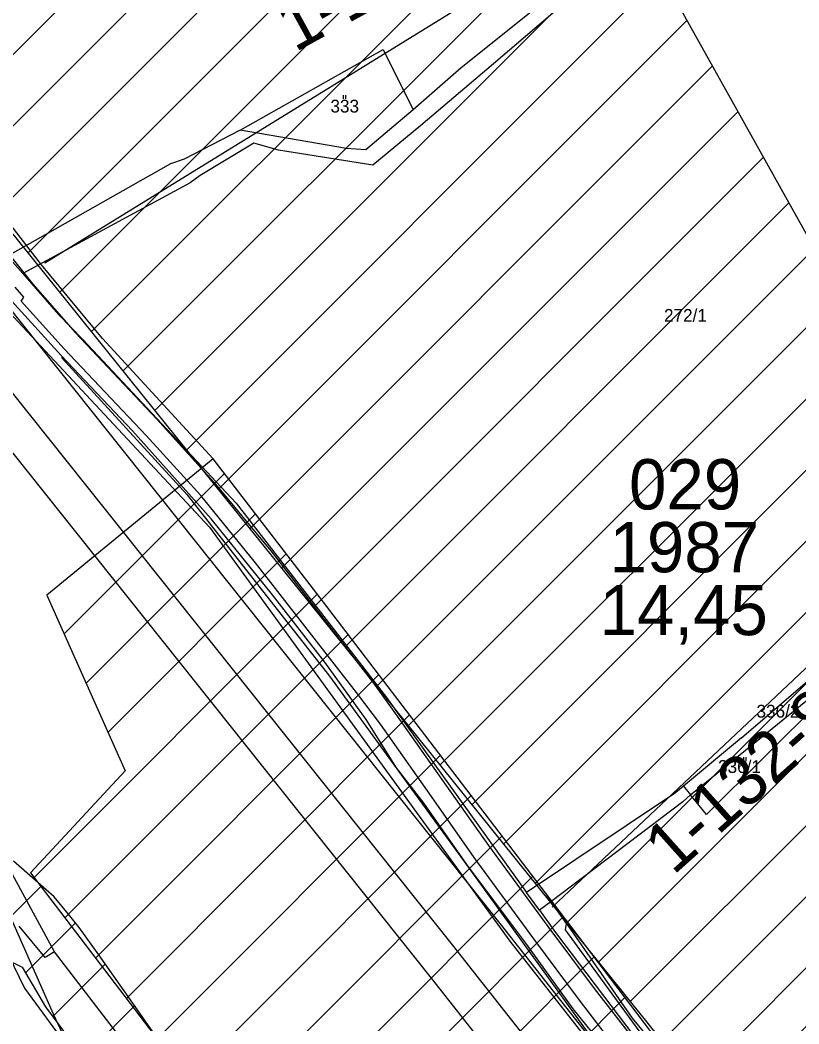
# Model space of a CAD drawing. Extents: x -564810 to -550519, y -1045831 to -1034011.
# Drawn here: x -554219.2 to -553909.3, y -1036120.6 to -1035721.3 of the extents above; entities that cross this region are included whole.
import ezdxf

# ---------------------------------------------------------------- set-up
doc = ezdxf.new("R2010")
doc.units = 0
for name, color, linetype in [('Interakční prvky', 7, 'Continuous'), ('KN stav', 7, 'Continuous'), ('Lesní porost', 7, 'Continuous'), ('Obvod KPU', 7, 'Continuous'), ('Odvodněné plochy', 7, 'Continuous'), ('Parcelní čísla', 7, 'Continuous'), ('Plynovod', 7, 'Continuous'), ('přeložka st silnice', 7, 'Continuous'), ('STG', 7, 'Continuous'), ('Vrstva 12', 7, 'Continuous'), ('Vrstva 13', 7, 'Continuous'), ('Vrstva 39', 7, 'Continuous'), ('Vrstva 4', 7, 'Continuous'), ('zamokř ploch', 7, 'Continuous')]:
    doc.layers.add(name, color=color, linetype=linetype)

msp = doc.modelspace()

# ---------------------------------------------------------------- linework, layer by layer
at = {"layer": 'Interakční prvky'}
msp.add_lwpolyline([(-554202.67, -1035855.44), (-554152.68, -1035910.11), (-554096.1, -1035982.22), (-554041.85, -1036056.89), (-553994.18, -1036122.81), (-553851.3, -1036287.35)], dxfattribs=at)
at = {"layer": 'KN stav'}
for p, q in [((-553999.45, -1035704.81), (-554043.67, -1035740.34)), ((-553997.01, -1035709.76), (-554030.82, -1035738.63)), ((-554131.6, -1035765.06), (-554074.77, -1035732.93)), ((-554074.77, -1035732.93), (-554062.78, -1035756.99)), ((-554030.82, -1035738.63), (-554059.75, -1035763.16)), ((-554043.67, -1035740.34), (-554062.78, -1035756.99)), ((-554062.78, -1035756.99), (-554081.57, -1035772.83)), ((-554059.75, -1035763.16), (-554078.8, -1035779.05)), ((-554131.6, -1035765.06), (-554153.96, -1035776.58)), ((-554089.27, -1035772.34), (-554131.6, -1035765.06)), ((-554126.14, -1035770.28), (-554147.53, -1035783.16)), ((-554116.36, -1035773.06), (-554126.14, -1035770.28)), ((-554078.8, -1035779.05), (-554116.36, -1035773.06)), ((-554081.57, -1035772.83), (-554089.27, -1035772.34)), ((-554159.38, -1035778.47), (-554224.16, -1035815.2)), ((-554153.96, -1035776.58), (-554159.38, -1035778.47)), ((-554147.53, -1035783.16), (-554151.49, -1035786.01)), ((-554151.58, -1035786.06), (-554218.16, -1035822.07)), ((-554151.49, -1035786.01), (-554151.58, -1035786.06)), ((-554224.16, -1035815.2), (-554218.16, -1035822.07)), ((-554218.16, -1035822.07), (-554203.92, -1035838.41)), ((-554223.62, -1035837.28), (-554143.85, -1035923)), ((-554203.92, -1035838.41), (-554194.06, -1035848.52)), ((-554194.06, -1035848.52), (-554133.28, -1035913.39)), ((-554133.28, -1035913.39), (-554073.47, -1035990.72)), ((-554143.85, -1035923), (-554024.27, -1036087.6)), ((-554205.5, -1036091.89), (-554281.17, -1035953.2)), ((-553932.2, -1036006.74), (-553887.08, -1035967.94)), ((-553952.45, -1036029.43), (-553882.34, -1035972.44)), ((-553884.19, -1035975.75), (-553946.13, -1036037.2)), ((-554073.47, -1035990.72), (-554029.56, -1036051.88)), ((-553932.2, -1036006.74), (-553955.17, -1036026.03)), ((-553955.17, -1036026.03), (-553958.35, -1036028.68)), ((-553958.35, -1036028.68), (-554017.68, -1036068.23)), ((-553952.45, -1036029.43), (-553955.55, -1036032.24)), ((-553946.13, -1036037.2), (-553952.45, -1036029.43)), ((-554012.5, -1036075.37), (-554017.68, -1036068.23)), ((-554007.97, -1036071.94), (-554012.5, -1036075.37)), ((-554007.97, -1036071.94), (-554001.87, -1036080.61)), ((-554209.19, -1036094.07), (-554219.62, -1036081.67)), ((-554001.87, -1036080.61), (-554002.31, -1036083.17)), ((-554002.31, -1036083.17), (-553956.78, -1036145.4)), ((-554024.27, -1036087.6), (-553974.15, -1036151.57)), ((-554006.11, -1036084.16), (-553958.41, -1036146.98)), ((-554225.93, -1036088.8), (-554217.4, -1036106.35)), ((-554205.5, -1036091.89), (-554209.19, -1036094.07)), ((-554122.68, -1036199.5), (-554205.5, -1036091.89)), ((-554217.4, -1036106.35), (-554178.11, -1036159.93))]:
    msp.add_line(p, q, dxfattribs=at)
for points in [[(-553955.55, -1036032.24), (-554007.97, -1036071.94)], [(-554029.56, -1036051.88), (-554017.68, -1036068.23)], [(-554012.5, -1036075.37), (-554006.11, -1036084.16)]]:
    msp.add_lwpolyline(points, dxfattribs=at)
at = {"layer": 'Lesní porost'}
for p, q in [((-554205.7, -1036069.96), (-554221.77, -1036055.8)), ((-554240.62, -1036095.5), (-554210.69, -1036065.57)), ((-554217.07, -1036100.23), (-554197.16, -1036080.32)), ((-554225.91, -1036094.27), (-554218.36, -1036098.04)), ((-554218.36, -1036098.04), (-554209.1, -1036113.77)), ((-554206.21, -1036117.66), (-554185.32, -1036096.77)), ((-554209.1, -1036113.77), (-554194.12, -1036133.92)), ((-554194.15, -1036133.88), (-554173.63, -1036113.36))]:
    msp.add_line(p, q, dxfattribs=at)
for points in [[(-554195.66, -1036082.14), (-554199.99, -1036076.89), (-554205.7, -1036069.96)], [(-554179.44, -1036105.1), (-554187.91, -1036093.11), (-554195.66, -1036082.14)], [(-554152.85, -1036142.9), (-554164.53, -1036126.29), (-554176.21, -1036109.69), (-554179.44, -1036105.1)]]:
    msp.add_lwpolyline(points, dxfattribs=at)
at = {"layer": 'Obvod KPU'}
for p, q in [((-554210.68, -1035818.61), (-554273.27, -1035738.24)), ((-554186.41, -1035847.87), (-554210.68, -1035818.61)), ((-554142.4, -1035895.86), (-554186.41, -1035847.87)), ((-554098.47, -1035952.82), (-554142.4, -1035895.86)), ((-554010.11, -1036068.44), (-554098.47, -1035952.82)), ((-553975.49, -1036118.3), (-554010.11, -1036068.44)), ((-553936.81, -1036164.96), (-553975.49, -1036118.3))]:
    msp.add_line(p, q, dxfattribs=at)
at = {"layer": 'Odvodněné plochy'}
for p, q in [((-554253.97, -1035766.97), (-554037.59, -1035550.59)), ((-554241.35, -1035782.64), (-554028.36, -1035569.65)), ((-554228.74, -1035798.31), (-554019.14, -1035588.71)), ((-554216.12, -1035813.98), (-554009.91, -1035607.77)), ((-554203.51, -1035829.65), (-554000.68, -1035626.83)), ((-554190.89, -1035845.32), (-553991.46, -1035645.88)), ((-554178.28, -1035860.99), (-553982.23, -1035664.94)), ((-554165.66, -1035876.66), (-553973.01, -1035684)), ((-554153.05, -1035892.33), (-553963.78, -1035703.06)), ((-554140.43, -1035907.99), (-553953.8, -1035721.36)), ((-554127.82, -1035923.66), (-553943.66, -1035739.51)), ((-554115.2, -1035939.33), (-553933.52, -1035757.66)), ((-554102.59, -1035955), (-553923.39, -1035775.8)), ((-554089.97, -1035970.67), (-553913.25, -1035793.95)), ((-554077.36, -1035986.34), (-553903.12, -1035812.1)), ((-554064.74, -1036002.01), (-553893.72, -1035830.99)), ((-554052.13, -1036017.68), (-553884.64, -1035850.19)), ((-554039.51, -1036033.35), (-553875.55, -1035869.39)), ((-554026.9, -1036049.02), (-553866.47, -1035888.59)), ((-554014.28, -1036064.69), (-553857.39, -1035907.8)), ((-554001.67, -1036080.36), (-553848.31, -1035927)), ((-553989.05, -1036096.03), (-553839.23, -1035946.2)), ((-553976.44, -1036111.7), (-553830.15, -1035965.41)), ((-553963.82, -1036127.37), (-553821.06, -1035984.61)), ((-553951.21, -1036143.03), (-553811.98, -1036003.81))]:
    msp.add_line(p, q, dxfattribs=at)
for points in [[(-553941.08, -1036155.62), (-553804.02, -1036020.64), (-553859.83, -1035902.63), (-553900.05, -1035817.59), (-553962.27, -1035706.18), (-554082.37, -1035458.07), (-554311.27, -1035501.88), (-554358.24, -1035530.17), (-554290.96, -1035721.02)], [(-554426.44, -1036309.95), (-554426.44, -1036318.68), (-554450.61, -1036354.35), (-554457.06, -1036354.02), (-554445.83, -1036542.5), (-554318.11, -1036499.44), (-554320.87, -1036445.14), (-554291.43, -1036424.89), (-554261.98, -1036386.23), (-554045.74, -1036308), (-553969.37, -1036305.24), (-553820.3, -1036292.35), (-553858.16, -1036254.05), (-553936.81, -1036164.96), (-554010.11, -1036068.44), (-554098.47, -1035952.82), (-554142.4, -1035895.86), (-554208.61, -1035949.96), (-554177.33, -1036019.91), (-554215.05, -1036060.41), (-554161.68, -1036130.36)]]:
    msp.add_lwpolyline(points, close=True, dxfattribs=at)
at = {"layer": 'Plynovod'}
for points in [[(-554428.56, -1035578.55), (-554428.56, -1035578.55), (-554428.56, -1035578.55), (-554027.79, -1036081.22), (-553723.76, -1036467.01), (-553550.38, -1036705.78), (-553550.38, -1036705.78), (-553522.74, -1037110.43), (-553438.57, -1037242.38), (-553213.69, -1037591.73), (-553193.58, -1037703.57), (-553145.84, -1037777.72), (-553110.67, -1037838.04), (-552972.47, -1038070.52), (-552972.47, -1038070.52), (-552302.85, -1038878.56)], [(-552322.24, -1038886.46), (-552991.86, -1038078.43), (-553130.06, -1037845.94), (-553165.24, -1037785.62), (-553212.98, -1037711.48), (-553233.08, -1037599.64), (-553457.96, -1037250.28), (-553542.14, -1037118.33), (-553569.78, -1036713.69), (-553743.15, -1036474.92), (-554047.18, -1036089.12), (-554447.95, -1035586.45)], [(-552330.5, -1038899.71), (-553000.12, -1038091.67), (-553138.32, -1037859.19), (-553173.5, -1037798.87), (-553221.24, -1037724.72), (-553241.34, -1037612.88), (-553466.22, -1037263.53), (-553550.4, -1037131.58), (-553578.03, -1036726.93), (-553751.41, -1036488.16), (-554055.44, -1036102.37), (-554456.21, -1035599.7)]]:
    msp.add_lwpolyline(points, dxfattribs=at)
at = {"layer": 'přeložka st silnice'}
for p, q in [((-554201.68, -1035965.45), (-554137.91, -1035901.68)), ((-554192.94, -1035985), (-554125.59, -1035917.65)), ((-554184.2, -1036004.54), (-554113.28, -1035933.62)), ((-554213.64, -1036062.26), (-554100.96, -1035949.59)), ((-554201.4, -1036078.31), (-554088.7, -1035965.61)), ((-554189.16, -1036094.35), (-554076.45, -1035981.64)), ((-554176.92, -1036110.39), (-554064.19, -1035997.67)), ((-554164.68, -1036126.44), (-554051.94, -1036013.7)), ((-554451.83, -1036441.87), (-554039.69, -1036029.73)), ((-554450.23, -1036468.56), (-554027.44, -1036045.77)), ((-554448.64, -1036495.26), (-554015.19, -1036061.8)), ((-554447.05, -1036521.95), (-554002.96, -1036077.86)), ((-554436.01, -1036539.19), (-553990.75, -1036093.93)), ((-554250.68, -1036382.14), (-553978.54, -1036110.01))]:
    msp.add_line(p, q, dxfattribs=at)
at = {"layer": 'STG'}
msp.add_lwpolyline([(-554188.44, -1036154.36), (-554205.89, -1036116.69), (-554227.02, -1036068.91), (-554251.82, -1036045.94), (-554283.97, -1036020.22), (-554325.31, -1035989.9), (-554340, -1035968.76), (-554364.8, -1035919.15), (-554392.36, -1035889.75), (-554408.89, -1035875.97), (-554438.29, -1035862.18), (-554461.25, -1035826.35), (-554486.05, -1035796.03), (-554510.85, -1035758.36), (-554554.94, -1035652.7), (-554579.74, -1035605.84), (-554604.55, -1035581.03), (-554667.93, -1035559.9)], dxfattribs=at)
at = {"layer": 'Vrstva 12'}
msp.add_lwpolyline([(-554209.3, -1035817.86), (-553650.74, -1035473.71), (-553790.3, -1035869.73), (-554007.46, -1036074.06)], dxfattribs=at)
at = {"layer": 'Vrstva 39'}
for p, q in [((-554227.33, -1035810.08), (-554214.1, -1035826.38)), ((-554217.77, -1035831.53), (-554221.15, -1035827.46)), ((-554214.1, -1035826.38), (-554197.1, -1035845.69)), ((-554218.81, -1035833.06), (-554217.77, -1035831.53)), ((-554201.68, -1035852.05), (-554218.81, -1035833.06)), ((-554197.1, -1035845.69), (-554164.74, -1035880.04)), ((-554169.06, -1035886.49), (-554201.68, -1035852.05)), ((-554164.74, -1035880.04), (-554142.11, -1035905.08)), ((-554147.35, -1035910.4), (-554169.06, -1035886.49)), ((-554142.11, -1035905.08), (-554119.47, -1035932.42)), ((-554125.49, -1035937.12), (-554147.35, -1035910.4)), ((-554119.47, -1035932.42), (-554078.61, -1035985.08)), ((-554085.35, -1035988.71), (-554125.49, -1035937.12)), ((-554078.61, -1035985.08), (-554069.76, -1035997.24)), ((-554075.81, -1036001.34), (-554085.35, -1035988.71)), ((-554069.76, -1035997.24), (-554049.78, -1036025.63)), ((-554055.47, -1036030.12), (-554075.81, -1036001.34)), ((-554049.78, -1036025.63), (-554032.76, -1036049.63)), ((-554038.54, -1036054.42), (-554055.47, -1036030.12)), ((-554032.76, -1036049.63), (-554009.22, -1036081.77)), ((-554014.83, -1036086.75), (-554038.54, -1036054.42)), ((-554009.22, -1036081.77), (-553990.76, -1036106.5)), ((-553996.67, -1036111.16), (-554014.83, -1036086.75)), ((-553990.76, -1036106.5), (-553965.06, -1036139.47)), ((-553977.84, -1036135.54), (-553996.67, -1036111.16))]:
    msp.add_line(p, q, dxfattribs=at)
for points in [[(-553973.4, -1036146.37), (-553999.14, -1036114.51), (-554017.63, -1036088.99), (-554041.38, -1036057.15), (-554058.37, -1036032.9), (-554069.42, -1036018.66), (-554081.47, -1035999.43), (-554097.92, -1035976.65), (-554118.78, -1035949.85), (-554143.22, -1035919.7), (-554174.41, -1035884.72), (-554202.87, -1035854.66), (-554222.61, -1035832.9), (-554224.22, -1035830.59), (-554229.24, -1035825.1), (-554248.31, -1035798.38), (-554258.47, -1035782.83), (-554284.11, -1035748.81), (-554289.94, -1035739.98), (-554297.86, -1035725.82), (-554303.45, -1035716.95)], [(-554290.96, -1035721.02), (-554283.8, -1035733.39), (-554278.63, -1035741.5), (-554273.12, -1035749.47), (-554227.33, -1035810.08), (-554214.1, -1035826.38), (-554197.1, -1035845.69), (-554164.74, -1035880.04), (-554142.11, -1035905.08), (-554119.47, -1035932.42), (-554078.61, -1035985.08), (-554069.76, -1035997.24), (-554049.78, -1036025.63), (-554032.76, -1036049.63), (-554009.22, -1036081.77), (-553990.76, -1036106.5), (-553965.06, -1036139.47)]]:
    msp.add_lwpolyline(points, dxfattribs=at)
at = {"layer": 'Vrstva 4'}
msp.add_line((-553955.17, -1036026.03), (-553952.45, -1036029.43), dxfattribs=at)
at = {"layer": 'zamokř ploch'}
for p, q in [((-554090.66, -1035751.16), (-554090.66, -1035752.66)), ((-554089.66, -1035751.16), (-554089.66, -1035752.66)), ((-553931.36, -1036014.51), (-553931.36, -1036016.01)), ((-553930.36, -1036014.51), (-553930.36, -1036016.01))]:
    msp.add_line(p, q, dxfattribs=at)

# ---------------------------------------------------------------- texts
at = {"layer": 'Odvodněné plochy'}
for s, p in [('029', (-553976.89, -1035915.93)), ('1987', (-553984.64, -1035940.93)), ('14,45', (-553988.59, -1035965.93))]:
    msp.add_text(s, height=20, dxfattribs=at).set_placement(p)
at = {"layer": 'Parcelní čísla'}
for s, p in [('333', (-554095.72, -1035758.05)), ('336/2', (-553926.18, -1035998.72)), ('336/1', (-553941.48, -1036020.74))]:
    msp.add_text(s, height=5.1, rotation=359.9138, dxfattribs=at).set_placement(p)
msp.add_text('272/1', height=5.1, dxfattribs=at).set_placement((-553962.98, -1035841.3))
at = {"layer": 'Vrstva 13'}
for s, rotation, p in [('1-132-9/02  (5E3)', 28.7669, (-554109.88, -1035734.27)), ('1-132-8/01 (5E4)', 41.7889, (-553959.31, -1036061.7))]:
    msp.add_text(s, height=20, rotation=rotation, dxfattribs=at).set_placement(p)

doc.saveas('drawing.dxf')
